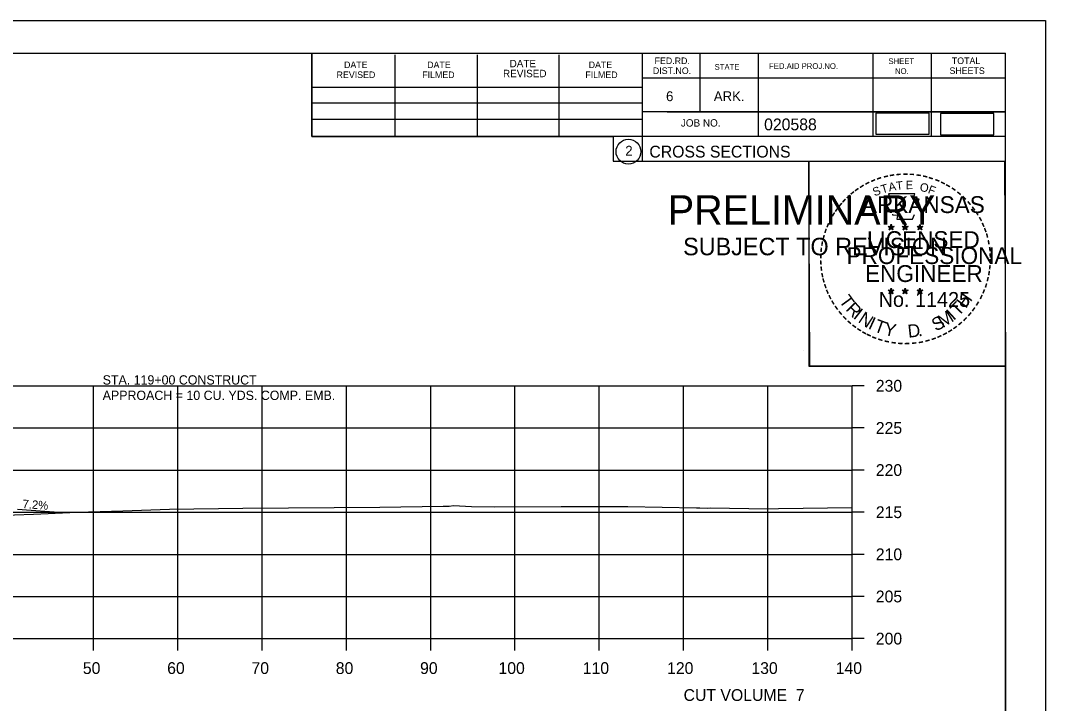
# Model space of a CAD drawing. Extents: x 1368968 to 1369915, y 377395 to 380381.
# Drawn here: x 1369793.1 to 1369914.7, y 379660.4 to 379741.4 of the extents above; entities that cross this region are included whole.
import ezdxf

# ---------------------------------------------------------------- set-up
doc = ezdxf.new("R2010")
doc.units = 0
for name, color, linetype in [('Default', 7, 'Continuous'), ('S_BREAKLINE_ANNOT', 7, 'Continuous'), ('S_BRIDGE', 7, 'Continuous'), ('S_BRIDGE_ANNOT', 7, 'Continuous'), ('S_BUILDING_ANNOT', 7, 'Continuous'), ('S_CAL_CORNER', 7, 'Continuous'), ('S_CONTOUR_MINOR', 7, 'Continuous'), ('S_CROSS_DRAIN', 7, 'Continuous'), ('S_CTL_TABLE', 7, 'Continuous'), ('S_DITCHLINE_ANNOT', 7, 'Continuous'), ('S_DROP_INLET', 7, 'Continuous')]:
    doc.layers.add(name, color=color, linetype=linetype)

msp = doc.modelspace()

# ---------------------------------------------------------------- linework, layer by layer
at = {"layer": 'Default'}
for points in [[(1369894.57, 379727.91), (1369900.91, 379727.91), (1369900.91, 379730.43), (1369894.57, 379730.43)], [(1369902.25, 379727.84), (1369908.59, 379727.84), (1369908.59, 379730.36), (1369902.25, 379730.36)]]:
    msp.add_lwpolyline(points, close=True, dxfattribs=at)
at = {"layer": 'S_BREAKLINE_ANNOT'}
for p, q in [((1369891.78, 379668.06), (1369891.78, 379698.06)), ((1369893.18, 379698.06), (1369891.78, 379698.06)), ((1369893.18, 379693.06), (1369891.78, 379693.06)), ((1369893.18, 379688.06), (1369891.78, 379688.06)), ((1369893.18, 379683.06), (1369891.78, 379683.06)), ((1369893.18, 379678.06), (1369891.78, 379678.06)), ((1369893.18, 379673.06), (1369891.78, 379673.06)), ((1369611.78, 379668.06), (1369891.78, 379668.06)), ((1369801.78, 379666.66), (1369801.78, 379668.06)), ((1369811.78, 379666.66), (1369811.78, 379668.06)), ((1369821.78, 379666.66), (1369821.78, 379668.06)), ((1369831.78, 379666.66), (1369831.78, 379668.06)), ((1369841.78, 379666.66), (1369841.78, 379668.06)), ((1369851.78, 379666.66), (1369851.78, 379668.06)), ((1369861.78, 379666.66), (1369861.78, 379668.06)), ((1369871.78, 379666.66), (1369871.78, 379668.06)), ((1369881.78, 379666.66), (1369881.78, 379668.06)), ((1369891.78, 379666.66), (1369891.78, 379668.06)), ((1369893.18, 379668.06), (1369891.78, 379668.06))]:
    msp.add_line(p, q, dxfattribs=at)
at = {"layer": 'S_BRIDGE_ANNOT'}
for p, q in [((1369593.78, 379737.52), (1369909.96, 379737.52)), ((1369827.7, 379727.64), (1369827.7, 379737.52)), ((1369837.56, 379727.64), (1369837.56, 379737.32)), ((1369847.32, 379727.64), (1369847.32, 379737.32)), ((1369857, 379727.64), (1369857, 379737.32)), ((1369866.86, 379737.52), (1369866.86, 379724.72)), ((1369873.7, 379737.52), (1369873.7, 379730.58)), ((1369880.64, 379737.52), (1369880.64, 379727.64)), ((1369894.22, 379737.52), (1369894.22, 379727.64)), ((1369901.16, 379737.52), (1369901.16, 379727.64)), ((1369909.96, 379532.06), (1369909.96, 379737.52)), ((1369909.96, 379734.58), (1369866.86, 379734.58)), ((1369909.96, 379734.6), (1369909.96, 379734.6)), ((1369827.7, 379733.5), (1369866.86, 379733.5)), ((1369827.7, 379731.64), (1369866.86, 379731.64)), ((1369909.96, 379730.58), (1369866.86, 379730.58)), ((1369869.82, 379730.58), (1369909.96, 379730.58)), ((1369827.7, 379727.64), (1369827.7, 379729.7)), ((1369827.7, 379729.7), (1369866.86, 379729.7)), ((1369909.96, 379727.64), (1369827.7, 379727.64)), ((1369866.86, 379724.72), (1369909.96, 379724.72))]:
    msp.add_line(p, q, dxfattribs=at)
msp.add_circle((1369865.24, 379725.85), 1.47, dxfattribs=at)
at = {"layer": 'S_BUILDING_ANNOT'}
for p, q in [((1369896.04, 379716.97), (1369896.39, 379716.86)), ((1369896.04, 379716.97), (1369896.29, 379716.93)), ((1369896.04, 379716.97), (1369896.28, 379716.85)), ((1369896.39, 379717.23), (1369896.35, 379716.97)), ((1369896.39, 379716.86), (1369896.39, 379717.23)), ((1369896.39, 379717.23), (1369896.44, 379716.98)), ((1369896.74, 379716.97), (1369896.39, 379716.86)), ((1369896.74, 379716.97), (1369896.45, 379716.92)), ((1369896.74, 379716.97), (1369896.53, 379716.87)), ((1369897.71, 379716.97), (1369898.06, 379716.86)), ((1369897.71, 379716.97), (1369897.96, 379716.93)), ((1369897.71, 379716.97), (1369897.95, 379716.85)), ((1369898.06, 379717.23), (1369898.02, 379716.97)), ((1369898.06, 379716.86), (1369898.06, 379717.23)), ((1369898.06, 379717.23), (1369898.11, 379716.98)), ((1369898.41, 379716.97), (1369898.06, 379716.86)), ((1369898.41, 379716.97), (1369898.12, 379716.92)), ((1369898.41, 379716.97), (1369898.2, 379716.87)), ((1369899.48, 379716.96), (1369899.82, 379716.85)), ((1369899.48, 379716.96), (1369899.73, 379716.92)), ((1369899.48, 379716.96), (1369899.71, 379716.84)), ((1369899.82, 379717.21), (1369899.78, 379716.96)), ((1369899.82, 379716.85), (1369899.82, 379717.21)), ((1369899.82, 379717.21), (1369899.87, 379716.96)), ((1369900.17, 379716.96), (1369899.82, 379716.85)), ((1369900.17, 379716.96), (1369899.89, 379716.91)), ((1369900.17, 379716.96), (1369899.97, 379716.86)), ((1369896.17, 379716.56), (1369896.39, 379716.86)), ((1369896.17, 379716.56), (1369896.3, 379716.81)), ((1369896.17, 379716.56), (1369896.39, 379716.78)), ((1369896.6, 379716.56), (1369896.39, 379716.86)), ((1369896.6, 379716.56), (1369896.39, 379716.78)), ((1369896.6, 379716.56), (1369896.47, 379716.86)), ((1369897.84, 379716.56), (1369898.06, 379716.86)), ((1369897.84, 379716.56), (1369897.97, 379716.81)), ((1369897.84, 379716.56), (1369898.06, 379716.78)), ((1369898.27, 379716.56), (1369898.06, 379716.86)), ((1369898.27, 379716.56), (1369898.06, 379716.78)), ((1369898.27, 379716.56), (1369898.14, 379716.86)), ((1369899.61, 379716.55), (1369899.82, 379716.85)), ((1369899.61, 379716.55), (1369899.73, 379716.8)), ((1369899.61, 379716.55), (1369899.82, 379716.77)), ((1369900.04, 379716.55), (1369899.82, 379716.85)), ((1369900.04, 379716.55), (1369899.82, 379716.77)), ((1369900.04, 379716.55), (1369899.9, 379716.84)), ((1369896.39, 379709.65), (1369896.35, 379709.4)), ((1369896.39, 379709.29), (1369896.39, 379709.65)), ((1369896.39, 379709.65), (1369896.44, 379709.4)), ((1369898.06, 379709.65), (1369898.01, 379709.4)), ((1369898.06, 379709.29), (1369898.06, 379709.65)), ((1369898.06, 379709.65), (1369898.1, 379709.4)), ((1369899.82, 379709.64), (1369899.78, 379709.39)), ((1369899.82, 379709.28), (1369899.82, 379709.64)), ((1369899.82, 379709.64), (1369899.87, 379709.39)), ((1369896.04, 379709.4), (1369896.39, 379709.29)), ((1369896.04, 379709.4), (1369896.29, 379709.35)), ((1369896.04, 379709.4), (1369896.27, 379709.28)), ((1369896.17, 379708.99), (1369896.39, 379709.29)), ((1369896.17, 379708.99), (1369896.3, 379709.24)), ((1369896.17, 379708.99), (1369896.38, 379709.21)), ((1369896.6, 379708.99), (1369896.38, 379709.21)), ((1369896.73, 379709.4), (1369896.39, 379709.29)), ((1369896.6, 379708.99), (1369896.39, 379709.29)), ((1369896.73, 379709.4), (1369896.45, 379709.35)), ((1369896.6, 379708.99), (1369896.46, 379709.28)), ((1369896.73, 379709.4), (1369896.53, 379709.3)), ((1369897.71, 379709.4), (1369898.06, 379709.29)), ((1369897.71, 379709.4), (1369897.96, 379709.35)), ((1369897.71, 379709.4), (1369897.94, 379709.28)), ((1369897.84, 379708.99), (1369898.06, 379709.29)), ((1369897.84, 379708.99), (1369897.97, 379709.24)), ((1369897.84, 379708.99), (1369898.05, 379709.21)), ((1369898.27, 379708.99), (1369898.05, 379709.21)), ((1369898.4, 379709.4), (1369898.06, 379709.29)), ((1369898.27, 379708.99), (1369898.06, 379709.29)), ((1369898.4, 379709.4), (1369898.12, 379709.35)), ((1369898.27, 379708.99), (1369898.13, 379709.28)), ((1369898.4, 379709.4), (1369898.2, 379709.3)), ((1369899.47, 379709.39), (1369899.82, 379709.28)), ((1369899.47, 379709.39), (1369899.73, 379709.34)), ((1369899.47, 379709.39), (1369899.71, 379709.27)), ((1369899.61, 379708.98), (1369899.82, 379709.28)), ((1369899.61, 379708.98), (1369899.73, 379709.23)), ((1369899.61, 379708.98), (1369899.82, 379709.2)), ((1369900.17, 379709.39), (1369899.82, 379709.28)), ((1369900.04, 379708.98), (1369899.82, 379709.28)), ((1369900.04, 379708.98), (1369899.82, 379709.2)), ((1369900.17, 379709.39), (1369899.88, 379709.34)), ((1369900.04, 379708.98), (1369899.9, 379709.27)), ((1369900.17, 379709.39), (1369899.97, 379709.29))]:
    msp.add_line(p, q, dxfattribs=at)
for points in [[(1369896.08, 379720.85), (1369896.35, 379720.02)], [(1369899.59, 379719.93), (1369899.74, 379720.21), (1369899.05, 379720.19), (1369899.2, 379720.85), (1369896.08, 379720.85)], [(1369896.57, 379718.43), (1369896.57, 379718.34), (1369897.14, 379718.32), (1369897.08, 379717.85), (1369898.95, 379717.85), (1369899.15, 379718.38)], [(1369896.39, 379717.23), (1369896.6, 379716.56), (1369896.04, 379716.97), (1369896.74, 379716.97), (1369896.17, 379716.56), (1369896.39, 379717.23)], [(1369898.06, 379717.23), (1369898.27, 379716.56), (1369897.71, 379716.97), (1369898.41, 379716.97), (1369897.84, 379716.56), (1369898.06, 379717.23)], [(1369899.82, 379717.21), (1369900.04, 379716.55), (1369899.48, 379716.96), (1369900.17, 379716.96), (1369899.61, 379716.55), (1369899.82, 379717.21)], [(1369896.39, 379709.65), (1369896.6, 379708.99), (1369896.04, 379709.4), (1369896.73, 379709.4), (1369896.17, 379708.99), (1369896.39, 379709.65)], [(1369898.06, 379709.65), (1369898.27, 379708.99), (1369897.71, 379709.4), (1369898.4, 379709.4), (1369897.84, 379708.99), (1369898.06, 379709.65)], [(1369899.82, 379709.64), (1369900.04, 379708.98), (1369899.47, 379709.39), (1369900.17, 379709.39), (1369899.61, 379708.98), (1369899.82, 379709.64)]]:
    msp.add_lwpolyline(points, dxfattribs=at)
for centre, radius in [((1369896.39, 379716.86), 0.172), ((1369896.39, 379716.86), 0.145), ((1369896.39, 379716.86), 0.116), ((1369896.39, 379716.86), 0.0991), ((1369896.39, 379716.86), 0.0747), ((1369896.39, 379716.86), 0.0495), ((1369898.06, 379716.86), 0.172), ((1369898.06, 379716.86), 0.145), ((1369898.06, 379716.86), 0.116), ((1369898.06, 379716.86), 0.0991), ((1369898.06, 379716.86), 0.0747), ((1369898.06, 379716.86), 0.0495), ((1369899.82, 379716.85), 0.172), ((1369899.82, 379716.85), 0.145), ((1369899.82, 379716.85), 0.116), ((1369899.82, 379716.85), 0.0991), ((1369899.82, 379716.85), 0.0747), ((1369899.82, 379716.85), 0.0495), ((1369896.39, 379716.86), 0.0296), ((1369898.06, 379716.86), 0.0296), ((1369899.82, 379716.85), 0.0296), ((1369896.39, 379709.29), 0.172), ((1369896.39, 379709.29), 0.145), ((1369896.39, 379709.29), 0.116), ((1369896.39, 379709.29), 0.0991), ((1369896.39, 379709.29), 0.0747), ((1369896.39, 379709.29), 0.0495), ((1369896.39, 379709.29), 0.0296), ((1369898.05, 379709.29), 0.172), ((1369898.05, 379709.29), 0.145), ((1369898.05, 379709.29), 0.116), ((1369898.05, 379709.29), 0.0991), ((1369898.05, 379709.29), 0.0747), ((1369898.05, 379709.29), 0.0495), ((1369898.05, 379709.29), 0.0296), ((1369899.82, 379709.28), 0.172), ((1369899.82, 379709.28), 0.145), ((1369899.82, 379709.28), 0.116), ((1369899.82, 379709.28), 0.0991), ((1369899.82, 379709.28), 0.0747), ((1369899.82, 379709.28), 0.0495), ((1369899.82, 379709.28), 0.0296)]:
    msp.add_circle(centre, radius, dxfattribs=at)
at = {"layer": 'S_CROSS_DRAIN'}
msp.add_line((1369798.19, 379682.99), (1369792.77, 379683.38), dxfattribs=at)
at = {"layer": 'S_CTL_TABLE'}
msp.add_lwpolyline([(1369787.88, 379682.6), (1369794.66, 379682.83), (1369799.84, 379683.06), (1369805.25, 379683.23), (1369810.81, 379683.42), (1369819.5, 379683.53), (1369835.73, 379683.67), (1369843.27, 379683.76), (1369843.97, 379683.78), (1369844.49, 379683.84), (1369846.61, 379683.75), (1369849.29, 379683.68), (1369857.24, 379683.73), (1369865.17, 379683.74), (1369873.3, 379683.58), (1369873.72, 379683.59), (1369874.62, 379683.55), (1369874.94, 379683.56), (1369881.83, 379683.45), (1369883.05, 379683.51), (1369891.78, 379683.6)], dxfattribs=at)
at = {"layer": 'S_DITCHLINE_ANNOT'}
for p, q in [((1369611.78, 379698.06), (1369891.78, 379698.06)), ((1369801.78, 379668.06), (1369801.78, 379698.06)), ((1369811.78, 379668.06), (1369811.78, 379698.06)), ((1369821.78, 379668.06), (1369821.78, 379698.06)), ((1369831.78, 379668.06), (1369831.78, 379698.06)), ((1369841.78, 379668.06), (1369841.78, 379698.06)), ((1369851.78, 379668.06), (1369851.78, 379698.06)), ((1369861.78, 379668.06), (1369861.78, 379698.06)), ((1369871.78, 379668.06), (1369871.78, 379698.06)), ((1369881.78, 379668.06), (1369881.78, 379698.06)), ((1369891.78, 379668.06), (1369891.78, 379698.06)), ((1369611.78, 379693.06), (1369891.78, 379693.06)), ((1369611.78, 379688.06), (1369891.78, 379688.06)), ((1369611.78, 379683.06), (1369891.78, 379683.06)), ((1369611.78, 379678.06), (1369891.78, 379678.06)), ((1369611.78, 379673.06), (1369891.78, 379673.06)), ((1369611.78, 379668.06), (1369891.78, 379668.06))]:
    msp.add_line(p, q, dxfattribs=at)
at = {"layer": 'S_DROP_INLET'}
for p, q in [((1369581.38, 379741.41), (1369914.71, 379741.41)), ((1369885.99, 379702.26), (1369885.99, 379702.26))]:
    msp.add_line(p, q, dxfattribs=at)
for points in [[(1369581.37, 379741.41), (1369914.71, 379741.41), (1369914.71, 379528.07), (1369581.37, 379528.07)], [(1369827.7, 379737.52), (1369827.7, 379727.64), (1369863.43, 379727.64), (1369863.43, 379724.72), (1369886.63, 379724.72), (1369886.63, 379700.38), (1369909.96, 379700.38), (1369909.96, 379532.06), (1369593.78, 379532.06), (1369593.78, 379737.52)], [(1369886.63, 379724.72), (1369909.84, 379724.72), (1369909.96, 379700.38), (1369886.75, 379700.38)]]:
    msp.add_lwpolyline(points, close=True, dxfattribs=at)

# ---------------------------------------------------------------- texts
at = {"layer": 'S_BRIDGE'}
for s, p in [('230', (1369894.58, 379697.36)), ('225', (1369894.58, 379692.36)), ('220', (1369894.58, 379687.36)), ('215', (1369894.58, 379682.36)), ('210', (1369894.58, 379677.36)), ('205', (1369894.58, 379672.36)), ('200', (1369894.58, 379667.36)), ('50', (1369800.52, 379663.86)), ('60', (1369810.52, 379663.86)), ('70', (1369820.52, 379663.86)), ('80', (1369830.52, 379663.86)), ('90', (1369840.52, 379663.86)), ('100', (1369849.82, 379663.86)), ('110', (1369859.82, 379663.86)), ('120', (1369869.82, 379663.86)), ('130', (1369879.82, 379663.86)), ('140', (1369889.82, 379663.86)), ('CUT VOLUME  7', (1369871.78, 379660.66))]:
    msp.add_text(s, height=1.4, dxfattribs=at).set_placement(p)
at = {"layer": 'S_BRIDGE_ANNOT'}
for s, height, p in [('DATE', 0.782, (1369831.5, 379735.76)), ('DATE', 0.782, (1369841.36, 379735.76)), ('DATE', 0.879, (1369851.14, 379735.86)), ('DATE', 0.782, (1369860.52, 379735.76)), ('FED.RD.', 0.782, (1369868.34, 379736.24)), ('FED.AID PROJ.NO.', 0.684, (1369881.92, 379735.66)), ('SHEET', 0.684, (1369896.08, 379736.24)), ('TOTAL', 0.782, (1369903.6, 379736.24)), ('REVISED', 0.782, (1369830.62, 379734.58)), ('FILMED', 0.782, (1369840.78, 379734.58)), ('REVISED', 0.879, (1369850.36, 379734.68)), ('FILMED', 0.782, (1369860.12, 379734.58)), ('DIST.NO.', 0.782, (1369868.14, 379735.06)), ('STATE', 0.684, (1369875.46, 379735.56)), ('NO.', 0.684, (1369896.86, 379735.06)), ('SHEETS', 0.782, (1369903.32, 379735.06)), ('6', 1.17, (1369869.7, 379731.84)), ('ARK.', 1.172, (1369875.36, 379731.84)), ('JOB NO.', 0.879, (1369871.46, 379728.82)), ('020588', 1.4, (1369881.33, 379728.38)), ('2', 1.17, (1369864.86, 379725.37)), ('CROSS SECTIONS', 1.4, (1369867.72, 379725.15))]:
    msp.add_text(s, height=height, rotation=360, dxfattribs=at).set_placement(p)
at = {"layer": 'S_BUILDING_ANNOT'}
for s, height, rotation, p in [('-', 1.6, 13.6301, (1369895.58, 379722.22)), ('-', 1.6, 10.2193, (1369896.26, 379722.38)), ('-', 1.6, 5.8968, (1369896.99, 379722.49)), ('-', 1.6, 0.1862, (1369897.76, 379722.56)), ('-', 1.6, 357.743, (1369898.48, 379722.55)), ('-', 1.6, 352.1617, (1369899.23, 379722.49)), ('-', 1.6, 347.2049, (1369899.95, 379722.38)), ('-', 1.6, 34.0636, (1369892.97, 379721.02)), ('-', 1.6, 28.7918, (1369893.56, 379721.39)), ('-', 1.6, 24.3072, (1369894.2, 379721.71)), ('-', 1.6, 19.1761, (1369894.83, 379721.98)), ('T', 1, 16.4036, (1369895.35, 379720.86)), ('A', 1, 11.2132, (1369896.18, 379721.11)), ('T', 1, 6.0228, (1369897.03, 379721.28)), ('E', 1, 0.8323, (1369898.13, 379721.39)), ('O', 1, 350.4515, (1369899.74, 379721.18)), ('F', 1, 340.0707, (1369900.69, 379720.95)), ('-', 1.6, 342.3362, (1369900.58, 379722.22)), ('-', 1.6, 337.8551, (1369901.32, 379722)), ('-', 1.6, 334.1211, (1369901.95, 379721.73)), ('-', 1.6, 329.6409, (1369902.53, 379721.45)), ('-', 1.6, 42.9622, (1369891.48, 379719.83)), ('-', 1.6, 38.9507, (1369891.91, 379720.25)), ('-', 1.6, 36.2317, (1369892.39, 379720.63)), ('ARKANSAS', 2, 360, (1369892.94, 379718.56)), ('S', 1, 21.594, (1369894.44, 379720.53)), ('-', 1.6, 325.8627, (1369903.17, 379721.09)), ('-', 1.6, 320.5297, (1369903.78, 379720.66)), ('-', 1.6, 315.5786, (1369904.38, 379720.17)), ('-', 1.6, 50.6142, (1369890.63, 379718.87)), ('-', 1.6, 48.423, (1369891.03, 379719.35)), ('-', 1.6, 309.8797, (1369904.95, 379719.62)), ('-', 1.6, 306.6522, (1369905.47, 379719.02)), ('-', 1.6, 58.0706, (1369889.89, 379717.77)), ('-', 1.6, 54.2325, (1369890.22, 379718.3)), ('-', 1.4, 303.6753, (1369905.96, 379718.45)), ('-', 1.6, 299.6684, (1369906.28, 379717.85)), ('-', 1.6, 67.7743, (1369889.32, 379716.55)), ('-', 1.6, 62.8713, (1369889.58, 379717.16)), ('-', 1.6, 294.6628, (1369906.6, 379717.23)), ('-', 1.6, 75.461, (1369888.9, 379715.2)), ('-', 1.6, 72.3945, (1369889.1, 379715.92)), ('LICENSED', 2, 360, (1369893.53, 379714.41)), ('DWB', 0.01, 360, (1369896.38, 379716.86)), ('DWB', 0.01, 360, (1369898.05, 379716.86)), ('DWB', 0.01, 360, (1369899.81, 379716.85)), ('-', 1.6, 290.5728, (1369906.86, 379716.66)), ('-', 1.6, 285.1233, (1369907.09, 379716.08)), ('-', 1.6, 85.1863, (1369888.69, 379713.8)), ('-', 1.6, 81.2013, (1369888.77, 379714.49)), ('PROFESSIONAL', 2, 360, (1369891.11, 379712.51)), ('-', 1.6, 280.5493, (1369907.29, 379715.33)), ('-', 1.6, 276.5962, (1369907.45, 379714.57)), ('-', 1.6, 89.0622, (1369888.67, 379713.1)), ('-', 1.6, 274.3301, (1369907.51, 379713.84)), ('-', 1.6, 94.1959, (1369888.7, 379712.37)), ('-', 1.6, 98.9479, (1369888.78, 379711.71)), ('ENGINEER', 2, 360, (1369893.3, 379710.38)), ('-', 1.6, 263.5172, (1369907.53, 379712.55)), ('-', 1.6, 269.9407, (1369907.55, 379713.21)), ('-', 1.6, 101.7149, (1369888.91, 379710.97)), ('-', 1.6, 105.4578, (1369889.07, 379710.38)), ('-', 1.6, 255.7626, (1369907.35, 379711.21)), ('-', 1.6, 260.9953, (1369907.46, 379711.89)), ('-', 1.6, 109.0874, (1369889.29, 379709.75)), ('-', 1.6, 252.8681, (1369907.17, 379710.49)), ('-', 1.6, 114.0643, (1369889.54, 379709.15)), ('-', 1.6, 115.7289, (1369889.85, 379708.53)), ('T', 1.54, 306.0406, (1369890.15, 379708.13)), ('No. 11425', 1.757, 360, (1369894.92, 379707.43)), ('DWB', 0.01, 360, (1369896.37, 379709.28)), ('DWB', 0.01, 360, (1369898.04, 379709.28)), ('DWB', 0.01, 360, (1369899.81, 379709.27)), ('H', 1.54, 54.6088, (1369905.27, 379707.16)), ('-', 1.6, 244.6197, (1369906.68, 379709.19)), ('-', 1.6, 247.8887, (1369906.94, 379709.82)), ('-', 1.6, 120.4471, (1369890.2, 379707.95)), ('-', 1.6, 125.8934, (1369890.61, 379707.39)), ('R', 1.54, 314.005, (1369890.91, 379707.08)), ('I', 1.54, 321.9694, (1369891.81, 379706.15)), ('T', 1.54, 46.6444, (1369904.38, 379706.22)), ('-', 1.6, 233.8452, (1369905.89, 379707.79)), ('-', 1.6, 239.0712, (1369906.29, 379708.44)), ('-', 1.6, 130.7181, (1369891.07, 379706.84)), ('-', 1.6, 134.2238, (1369891.59, 379706.29)), ('N', 1.54, 326.5002, (1369892.38, 379705.67)), ('I', 1.54, 335.3603, (1369893.58, 379704.89)), ('T', 1.54, 339.8912, (1369894.25, 379704.56)), ('S', 1.54, 26.9312, (1369901.69, 379704.49)), ('M', 1.54, 32.6563, (1369902.53, 379704.89)), ('I', 1.54, 42.1136, (1369903.81, 379705.74)), ('-', 1.6, 225.7653, (1369904.98, 379706.66)), ('-', 1.6, 231.2538, (1369905.46, 379707.22)), ('-', 1.6, 138.9338, (1369892.11, 379705.83)), ('-', 1.6, 144.6463, (1369892.67, 379705.42)), ('-', 1.6, 148.0898, (1369893.23, 379705.05)), ('Y', 1.54, 347.8556, (1369895.46, 379704.12)), ('D', 1.54, 6.3969, (1369898.45, 379703.76)), ('-', 1.6, 212.2491, (1369903.37, 379705.29)), ('-', 1.6, 215.7363, (1369903.91, 379705.68)), ('-', 1.6, 221.0851, (1369904.45, 379706.15)), ('-', 1.6, 151.5704, (1369893.81, 379704.72)), ('-', 1.6, 154.6002, (1369894.33, 379704.48)), ('-', 1.6, 158.5612, (1369894.95, 379704.22)), ('-', 1.6, 162.7983, (1369895.64, 379704.01)), ('.', 1.54, 13.7642, (1369899.64, 379703.89)), ('-', 1.6, 195.4743, (1369900.89, 379704.11)), ('-', 1.6, 200.7184, (1369901.57, 379704.35)), ('-', 1.6, 204.2516, (1369902.19, 379704.62)), ('-', 1.6, 207.3568, (1369902.81, 379704.94)), ('-', 1.6, 167.5555, (1369896.36, 379703.85)), ('-', 1.6, 173.1155, (1369897.13, 379703.74)), ('-', 1.6, 176.5183, (1369897.88, 379703.68)), ('-', 1.6, 181.5918, (1369898.62, 379703.7)), ('-', 1.6, 185.8167, (1369899.43, 379703.78)), ('-', 1.6, 191.2858, (1369900.16, 379703.91))]:
    msp.add_text(s, height=height, rotation=rotation, dxfattribs=at).set_placement(p)
at = {"layer": 'S_CAL_CORNER'}
for s, height, p in [('PRELIMINARY', 3.5, (1369869.91, 379717.18)), ('DWB', 0.01, (1369870.65, 379719.03)), ('SUBJECT TO REVISION', 2.0751, (1369871.72, 379713.55))]:
    msp.add_text(s, height=height, rotation=360, dxfattribs=at).set_placement(p)
at = {"layer": 'S_CONTOUR_MINOR'}
for s, p in [('STA. 119+00 CONSTRUCT ', (1369802.87, 379698.21)), ('APPROACH = 10 CU. YDS. COMP. EMB.', (1369802.87, 379696.38))]:
    msp.add_text(s, height=1.1, dxfattribs=at).set_placement(p)
at = {"layer": 'S_CROSS_DRAIN'}
msp.add_text('7.2%', height=1, rotation=355.8818, dxfattribs=at).set_placement((1369793.34, 379683.56))

doc.saveas('drawing.dxf')
